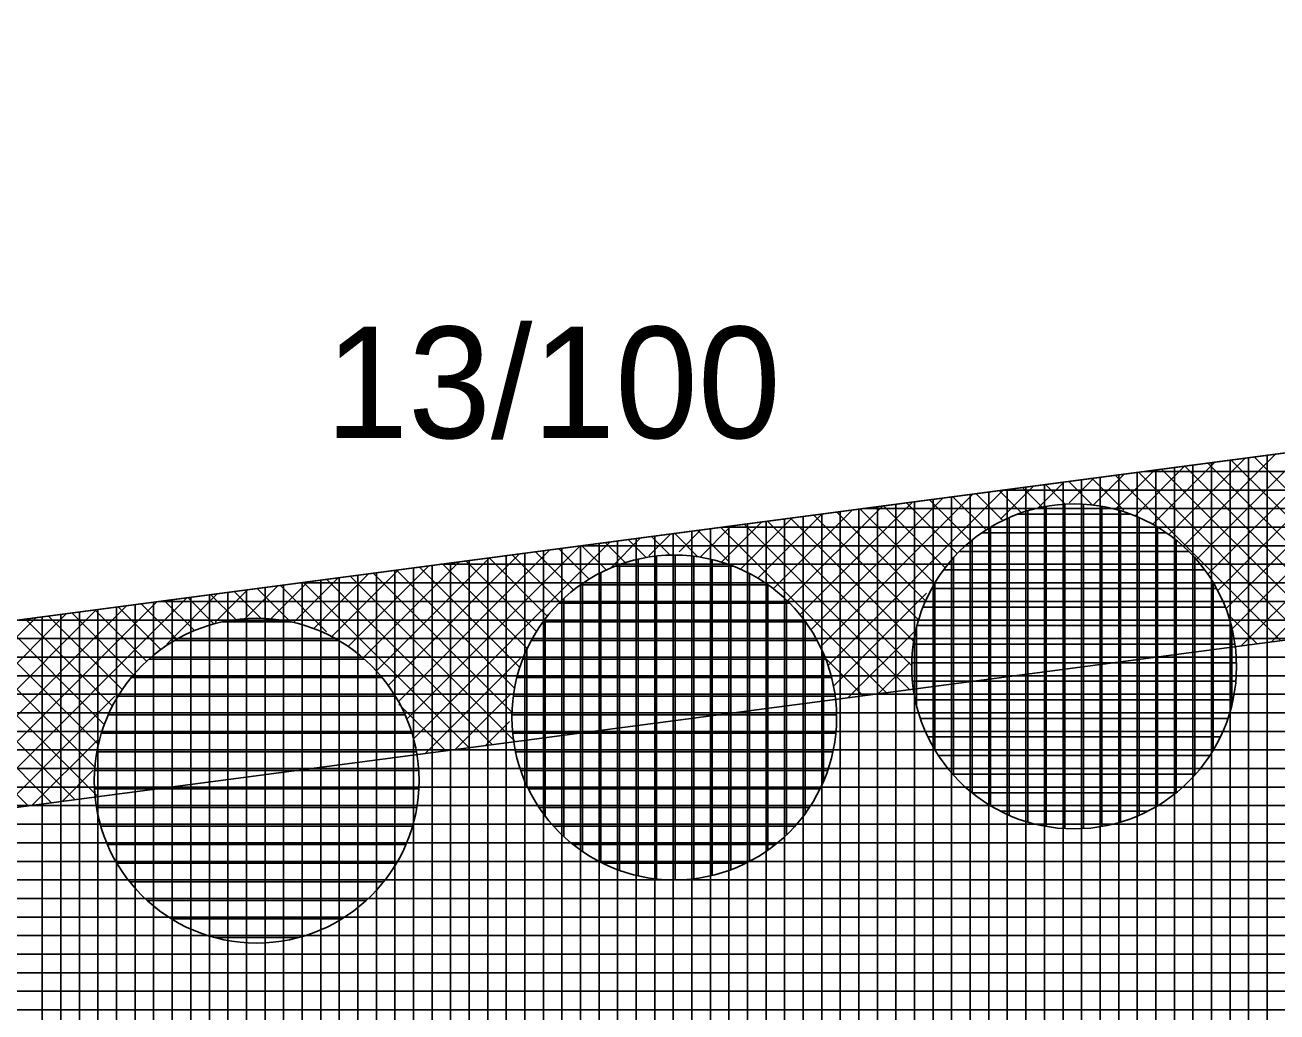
# Model space of a CAD drawing. Extents: x -565346 to -564154, y -1097386 to -1095620.
# Drawn here: x -565101.31 to -565087.81, y -1095846.76 to -1095836.13 of the extents above; entities that cross this region are included whole.
import ezdxf

# ---------------------------------------------------------------- set-up
doc = ezdxf.new("R2010")
doc.units = 0
for name, color, linetype in [('Vrstva 13', 7, 'Continuous'), ('Vrstva 40', 7, 'Continuous'), ('Vrstva 41', 7, 'Continuous'), ('Vrstva 42', 7, 'Continuous'), ('Vrstva 43', 7, 'Continuous'), ('Vrstva 44', 7, 'Continuous')]:
    doc.layers.add(name, color=color, linetype=linetype)

msp = doc.modelspace()

# ---------------------------------------------------------------- linework, layer by layer
at = {"layer": 'Vrstva 13'}
msp.add_line((-565130.42, -1095846.37), (-565052.77, -1095836.13), dxfattribs=at)
at = {"layer": 'Vrstva 41'}
for p, q in [((-565086.854, -1095840.625), (-565088.452, -1095842.223)), ((-565086.528, -1095840.582), (-565088.364, -1095842.418)), ((-565086.202, -1095840.539), (-565088.298, -1095842.634)), ((-565088.157, -1095840.797), (-565088.979, -1095841.619)), ((-565087.831, -1095840.754), (-565088.823, -1095841.745)), ((-565087.506, -1095840.711), (-565088.683, -1095841.888)), ((-565087.18, -1095840.668), (-565088.559, -1095842.047)), ((-565087.132, -1095841.71), (-565088.058, -1095840.784)), ((-565089.135, -1095840.926), (-565089.556, -1095841.347)), ((-565088.809, -1095840.883), (-565089.344, -1095841.418)), ((-565088.483, -1095840.84), (-565089.152, -1095841.509)), ((-565087.277, -1095842.697), (-565089.058, -1095840.915)), ((-565087.307, -1095842.383), (-565088.808, -1095840.882)), ((-565087.275, -1095842.132), (-565088.558, -1095840.849)), ((-565087.215, -1095841.91), (-565088.308, -1095840.817)), ((-565090.112, -1095841.054), (-565090.389, -1095841.331)), ((-565089.803, -1095841.301), (-565090.057, -1095841.047)), ((-565089.786, -1095841.011), (-565090.052, -1095841.278)), ((-565089.466, -1095841.356), (-565089.807, -1095841.014)), ((-565089.46, -1095840.969), (-565089.794, -1095841.302)), ((-565087.776, -1095842.762), (-565089.558, -1095840.981)), ((-565087.527, -1095842.729), (-565089.308, -1095840.948)), ((-565091.09, -1095841.183), (-565092.734, -1095842.828)), ((-565090.764, -1095841.14), (-565092.652, -1095843.029)), ((-565090.768, -1095841.468), (-565091.057, -1095841.179)), ((-565090.568, -1095841.385), (-565090.807, -1095841.146)), ((-565090.438, -1095841.097), (-565090.795, -1095841.455)), ((-565090.346, -1095841.324), (-565090.557, -1095841.113)), ((-565090.095, -1095841.293), (-565090.307, -1095841.08)), ((-565092.067, -1095841.312), (-565093.09, -1095842.335)), ((-565091.741, -1095841.269), (-565092.955, -1095842.483)), ((-565091.415, -1095841.226), (-565092.836, -1095842.647)), ((-565091.39, -1095841.977), (-565092.056, -1095841.311)), ((-565091.259, -1095841.825), (-565091.807, -1095841.278)), ((-565091.112, -1095841.689), (-565091.557, -1095841.245)), ((-565090.949, -1095841.57), (-565091.307, -1095841.212)), ((-565093.044, -1095841.441), (-565093.596, -1095841.992)), ((-565092.719, -1095841.398), (-565093.41, -1095842.089)), ((-565091.75, -1095843.032), (-565093.306, -1095841.476)), ((-565092.393, -1095841.355), (-565093.242, -1095842.204)), ((-565091.729, -1095842.77), (-565093.056, -1095841.443)), ((-565091.677, -1095842.539), (-565092.806, -1095841.41)), ((-565091.601, -1095842.332), (-565092.556, -1095841.377)), ((-565091.504, -1095842.146), (-565092.306, -1095841.344)), ((-565094.054, -1095841.859), (-565094.305, -1095841.607)), ((-565094.022, -1095841.57), (-565094.256, -1095841.804)), ((-565093.725, -1095841.905), (-565094.056, -1095841.574)), ((-565093.696, -1095841.527), (-565094.031, -1095841.862)), ((-565092.025, -1095843.322), (-565093.806, -1095841.542)), ((-565093.37, -1095841.484), (-565093.802, -1095841.915)), ((-565091.775, -1095843.289), (-565093.556, -1095841.509)), ((-565095.325, -1095841.742), (-565097.19, -1095843.607)), ((-565094.999, -1095841.699), (-565097.119, -1095843.819)), ((-565095.043, -1095842.001), (-565095.305, -1095841.739)), ((-565094.839, -1095841.922), (-565095.055, -1095841.706)), ((-565094.673, -1095841.656), (-565094.994, -1095841.976)), ((-565094.612, -1095841.866), (-565094.805, -1095841.673)), ((-565094.348, -1095841.613), (-565094.582, -1095841.848)), ((-565094.355, -1095841.841), (-565094.555, -1095841.64)), ((-565096.302, -1095841.871), (-565097.52, -1095843.088)), ((-565095.977, -1095841.828), (-565097.393, -1095843.244)), ((-565095.651, -1095841.785), (-565097.282, -1095843.416)), ((-565095.678, -1095842.498), (-565096.305, -1095841.871)), ((-565095.544, -1095842.349), (-565096.055, -1095841.838)), ((-565095.394, -1095842.216), (-565095.805, -1095841.805)), ((-565095.227, -1095842.1), (-565095.555, -1095841.772)), ((-565087.19, -1095841.81), (-565088.199, -1095842.818)), ((-565097.28, -1095842), (-565097.999, -1095842.719)), ((-565096.954, -1095841.957), (-565097.823, -1095842.825)), ((-565096.628, -1095841.914), (-565097.663, -1095842.948)), ((-565096.032, -1095843.275), (-565097.304, -1095842.003)), ((-565095.974, -1095843.05), (-565097.054, -1095841.97)), ((-565095.894, -1095842.847), (-565096.804, -1095841.937)), ((-565095.795, -1095842.664), (-565096.554, -1095841.904)), ((-565098.257, -1095842.129), (-565098.656, -1095842.527)), ((-565097.931, -1095842.086), (-565098.412, -1095842.566)), ((-565096.523, -1095843.915), (-565098.304, -1095842.135)), ((-565097.606, -1095842.043), (-565098.195, -1095842.632)), ((-565096.273, -1095843.882), (-565098.054, -1095842.102)), ((-565096.023, -1095843.849), (-565097.804, -1095842.069)), ((-565096.059, -1095843.531), (-565097.554, -1095842.036)), ((-565099.235, -1095842.257), (-565099.779, -1095842.801)), ((-565099.035, -1095842.535), (-565099.303, -1095842.267)), ((-565098.909, -1095842.215), (-565099.257, -1095842.563)), ((-565098.766, -1095842.521), (-565099.053, -1095842.234)), ((-565098.583, -1095842.172), (-565098.931, -1095842.519)), ((-565098.446, -1095842.558), (-565098.803, -1095842.201)), ((-565098.056, -1095842.666), (-565098.554, -1095842.168)), ((-565091.59, -1095842.25), (-565092.593, -1095843.252)), ((-565087.309, -1095842.211), (-565087.873, -1095842.775)), ((-565100.212, -1095842.386), (-565101.988, -1095844.162)), ((-565099.886, -1095842.343), (-565101.903, -1095844.36)), ((-565099.561, -1095842.3), (-565101.882, -1095844.622)), ((-565099.843, -1095842.858), (-565100.303, -1095842.398)), ((-565099.672, -1095842.747), (-565100.053, -1095842.365)), ((-565099.481, -1095842.654), (-565099.803, -1095842.332)), ((-565099.271, -1095842.582), (-565099.553, -1095842.299)), ((-565101.19, -1095842.515), (-565102.35, -1095843.676)), ((-565100.864, -1095842.472), (-565102.213, -1095843.821)), ((-565100.538, -1095842.429), (-565102.092, -1095843.983)), ((-565100.365, -1095843.467), (-565101.302, -1095842.53)), ((-565100.26, -1095843.29), (-565101.052, -1095842.497)), ((-565100.137, -1095843.129), (-565100.803, -1095842.464)), ((-565099.998, -1095842.985), (-565100.553, -1095842.431)), ((-565088.026, -1095842.795), (-565088.341, -1095842.481)), ((-565100.522, -1095844.442), (-565102.302, -1095842.662)), ((-565100.554, -1095844.127), (-565102.052, -1095842.629)), ((-565100.516, -1095843.882), (-565101.802, -1095842.596)), ((-565100.452, -1095843.664), (-565101.552, -1095842.563)), ((-565091.729, -1095842.671), (-565092.434, -1095843.376)), ((-565101.271, -1095844.541), (-565103.052, -1095842.761)), ((-565101.021, -1095844.508), (-565102.802, -1095842.728)), ((-565100.771, -1095844.475), (-565102.552, -1095842.695)), ((-565095.964, -1095842.946), (-565096.995, -1095843.977)), ((-565092.275, -1095843.355), (-565092.665, -1095842.965)), ((-565091.772, -1095842.998), (-565092.108, -1095843.333)), ((-565100.339, -1095843.361), (-565101.556, -1095844.579)), ((-565096.077, -1095843.343), (-565096.669, -1095843.934)), ((-565096.773, -1095843.948), (-565097.276, -1095843.446)), ((-565096.086, -1095843.634), (-565096.343, -1095843.892)), ((-565100.527, -1095843.833), (-565101.23, -1095844.536)), ((-565100.571, -1095844.159), (-565100.904, -1095844.493))]:
    msp.add_line(p, q, dxfattribs=at)
at = {"layer": 'Vrstva 42'}
msp.add_lwpolyline([(-565167.333, -1095848.902), (-565167.196, -1095850.897), (-565130.283, -1095848.365), (-565067.38, -1095840.074), (-565067.641, -1095838.091), (-565130.42, -1095846.37)], close=True, dxfattribs=at)
at = {"layer": 'Vrstva 43'}
for p, q in [((-565088.12, -1095840.792), (-565088.12, -1095855.216)), ((-565087.92, -1095840.765), (-565087.92, -1095855.194)), ((-565089.12, -1095840.924), (-565089.12, -1095855.328)), ((-565088.92, -1095840.897), (-565088.92, -1095855.306)), ((-565088.72, -1095840.871), (-565088.72, -1095855.283)), ((-565088.52, -1095840.844), (-565088.52, -1095855.261)), ((-565088.32, -1095840.818), (-565088.32, -1095855.239)), ((-565090.12, -1095841.055), (-565090.12, -1095855.44)), ((-565089.92, -1095841.029), (-565089.92, -1095855.418)), ((-565089.72, -1095841.003), (-565089.72, -1095855.395)), ((-565089.52, -1095840.976), (-565089.52, -1095855.373)), ((-565089.32, -1095840.95), (-565089.32, -1095855.35)), ((-565052.792, -1095840.94), (-565089.244, -1095840.94)), ((-565091.12, -1095841.187), (-565091.12, -1095855.552)), ((-565090.92, -1095841.161), (-565090.92, -1095855.529)), ((-565052.793, -1095841.14), (-565090.761, -1095841.14)), ((-565090.72, -1095841.135), (-565090.72, -1095855.507)), ((-565090.52, -1095841.108), (-565090.52, -1095855.485)), ((-565090.32, -1095841.082), (-565090.32, -1095855.462)), ((-565052.794, -1095841.34), (-565092.277, -1095841.34)), ((-565092.12, -1095841.319), (-565092.12, -1095855.664)), ((-565091.92, -1095841.293), (-565091.92, -1095855.641)), ((-565091.72, -1095841.266), (-565091.72, -1095855.619)), ((-565091.52, -1095841.24), (-565091.52, -1095855.596)), ((-565091.32, -1095841.214), (-565091.32, -1095855.574)), ((-565093.12, -1095841.451), (-565093.12, -1095855.775)), ((-565092.92, -1095841.425), (-565092.92, -1095855.753)), ((-565092.72, -1095841.398), (-565092.72, -1095855.731)), ((-565092.52, -1095841.372), (-565092.52, -1095855.708)), ((-565092.32, -1095841.346), (-565092.32, -1095855.686)), ((-565094.32, -1095841.609), (-565094.32, -1095855.91)), ((-565094.12, -1095841.583), (-565094.12, -1095855.887)), ((-565093.92, -1095841.557), (-565093.92, -1095855.865)), ((-565052.795, -1095841.54), (-565093.794, -1095841.54)), ((-565093.72, -1095841.53), (-565093.72, -1095855.843)), ((-565093.52, -1095841.504), (-565093.52, -1095855.82)), ((-565093.32, -1095841.477), (-565093.32, -1095855.798)), ((-565095.32, -1095841.741), (-565095.32, -1095856.022)), ((-565052.796, -1095841.74), (-565095.311, -1095841.74)), ((-565095.12, -1095841.715), (-565095.12, -1095855.999)), ((-565094.92, -1095841.688), (-565094.92, -1095855.977)), ((-565094.72, -1095841.662), (-565094.72, -1095855.954)), ((-565094.52, -1095841.636), (-565094.52, -1095855.932)), ((-565096.32, -1095841.873), (-565096.32, -1095856.133)), ((-565096.12, -1095841.847), (-565096.12, -1095856.111)), ((-565095.92, -1095841.82), (-565095.92, -1095856.089)), ((-565095.72, -1095841.794), (-565095.72, -1095856.066)), ((-565095.52, -1095841.768), (-565095.52, -1095856.044)), ((-565097.32, -1095842.005), (-565097.32, -1095856.245)), ((-565097.12, -1095841.979), (-565097.12, -1095856.223)), ((-565096.92, -1095841.952), (-565096.92, -1095856.201)), ((-565052.797, -1095841.94), (-565096.827, -1095841.94)), ((-565096.72, -1095841.926), (-565096.72, -1095856.178)), ((-565096.52, -1095841.899), (-565096.52, -1095856.156)), ((-565052.798, -1095842.14), (-565098.344, -1095842.14)), ((-565098.32, -1095842.137), (-565098.32, -1095856.357)), ((-565098.12, -1095842.11), (-565098.12, -1095856.335)), ((-565097.92, -1095842.084), (-565097.92, -1095856.312)), ((-565097.72, -1095842.058), (-565097.72, -1095856.29)), ((-565097.52, -1095842.031), (-565097.52, -1095856.268)), ((-565099.32, -1095842.269), (-565099.32, -1095856.469)), ((-565099.12, -1095842.242), (-565099.12, -1095856.447)), ((-565098.92, -1095842.216), (-565098.92, -1095856.424)), ((-565098.72, -1095842.19), (-565098.72, -1095856.402)), ((-565098.52, -1095842.163), (-565098.52, -1095856.379)), ((-565100.32, -1095842.401), (-565100.32, -1095856.581)), ((-565100.12, -1095842.374), (-565100.12, -1095856.558)), ((-565099.92, -1095842.348), (-565099.92, -1095856.536)), ((-565052.799, -1095842.34), (-565099.86, -1095842.34)), ((-565099.72, -1095842.321), (-565099.72, -1095856.514)), ((-565099.52, -1095842.295), (-565099.52, -1095856.491)), ((-565052.8, -1095842.54), (-565101.377, -1095842.54)), ((-565101.12, -1095842.506), (-565101.12, -1095856.67)), ((-565100.92, -1095842.48), (-565100.92, -1095856.648)), ((-565100.72, -1095842.453), (-565100.72, -1095856.626)), ((-565100.52, -1095842.427), (-565100.52, -1095856.603)), ((-565052.801, -1095842.74), (-565102.894, -1095842.74)), ((-565052.801, -1095842.94), (-565104.41, -1095842.94)), ((-565052.802, -1095843.14), (-565105.927, -1095843.14)), ((-565052.803, -1095843.34), (-565107.443, -1095843.34)), ((-565052.804, -1095843.54), (-565108.96, -1095843.54)), ((-565052.805, -1095843.74), (-565110.477, -1095843.74)), ((-565052.806, -1095843.94), (-565111.993, -1095843.94)), ((-565052.807, -1095844.14), (-565113.51, -1095844.14)), ((-565052.808, -1095844.34), (-565115.027, -1095844.34)), ((-565052.809, -1095844.54), (-565116.543, -1095844.54)), ((-565052.81, -1095844.74), (-565118.06, -1095844.74)), ((-565052.811, -1095844.94), (-565119.576, -1095844.94)), ((-565052.812, -1095845.14), (-565121.093, -1095845.14)), ((-565052.813, -1095845.34), (-565122.61, -1095845.34)), ((-565052.814, -1095845.54), (-565124.126, -1095845.54)), ((-565052.814, -1095845.74), (-565125.643, -1095845.74)), ((-565052.815, -1095845.94), (-565127.159, -1095845.94)), ((-565052.816, -1095846.14), (-565128.676, -1095846.14)), ((-565052.817, -1095846.34), (-565130.193, -1095846.34)), ((-565052.818, -1095846.54), (-565132.899, -1095846.54)), ((-565052.819, -1095846.74), (-565135.814, -1095846.74))]:
    msp.add_line(p, q, dxfattribs=at)
msp.add_lwpolyline([(-565311.82, -1095858.04), (-565322.62, -1095856.13), (-565322.28, -1095873.28), (-565318.28, -1095873.19), (-565230.93, -1095871.19), (-565052.84, -1095851.27), (-565052.77, -1095836.13), (-565130.42, -1095846.37), (-565188.3, -1095850.34), (-565231.27, -1095856.19)], close=True, dxfattribs=at)
at = {"layer": 'Vrstva 44'}
for p, q in [((-565090.3, -1095841.316), (-565090.3, -1095844.762)), ((-565090.1, -1095841.294), (-565090.1, -1095844.785)), ((-565089.9, -1095841.295), (-565089.9, -1095844.786)), ((-565089.7, -1095841.318), (-565089.7, -1095844.763)), ((-565090.7, -1095841.438), (-565090.7, -1095844.642)), ((-565090.608, -1095841.4), (-565089.395, -1095841.4)), ((-565090.5, -1095841.364), (-565090.5, -1095844.717)), ((-565089.5, -1095841.364), (-565089.5, -1095844.715)), ((-565089.3, -1095841.437), (-565089.3, -1095844.642)), ((-565090.991, -1095841.6), (-565089.007, -1095841.6)), ((-565090.9, -1095841.541), (-565090.9, -1095844.539)), ((-565089.1, -1095841.541), (-565089.1, -1095844.54)), ((-565091.1, -1095841.681), (-565091.1, -1095844.4)), ((-565088.9, -1095841.679), (-565088.9, -1095844.399)), ((-565094.5, -1095841.852), (-565094.5, -1095845.329)), ((-565094.3, -1095841.841), (-565094.3, -1095845.338)), ((-565094.1, -1095841.853), (-565094.1, -1095845.325)), ((-565091.3, -1095841.869), (-565091.3, -1095844.209)), ((-565091.232, -1095841.8), (-565088.766, -1095841.8)), ((-565088.7, -1095841.871), (-565088.7, -1095844.211)), ((-565094.946, -1095841.96), (-565093.678, -1095841.96)), ((-565094.9, -1095841.944), (-565094.9, -1095845.236)), ((-565094.7, -1095841.886), (-565094.7, -1095845.296)), ((-565093.9, -1095841.891), (-565093.9, -1095845.29)), ((-565093.7, -1095841.952), (-565093.7, -1095845.23)), ((-565091.407, -1095842), (-565088.595, -1095842)), ((-565095.3, -1095842.149), (-565095.3, -1095845.031)), ((-565095.1, -1095842.029), (-565095.1, -1095845.151)), ((-565093.5, -1095842.04), (-565093.5, -1095845.139)), ((-565091.5, -1095842.14), (-565091.5, -1095843.939)), ((-565088.5, -1095842.142), (-565088.5, -1095843.94)), ((-565095.315, -1095842.16), (-565093.304, -1095842.16)), ((-565093.3, -1095842.163), (-565093.3, -1095845.017)), ((-565091.533, -1095842.2), (-565088.465, -1095842.2)), ((-565095.552, -1095842.36), (-565093.066, -1095842.36)), ((-565095.5, -1095842.307), (-565095.5, -1095844.872)), ((-565093.1, -1095842.327), (-565093.1, -1095844.852)), ((-565091.627, -1095842.4), (-565088.373, -1095842.4)), ((-565099.12, -1095842.548), (-565099.12, -1095845.99)), ((-565098.92, -1095842.525), (-565098.92, -1095846.015)), ((-565098.72, -1095842.524), (-565098.72, -1095846.017)), ((-565098.52, -1095842.546), (-565098.52, -1095845.996)), ((-565095.7, -1095842.529), (-565095.7, -1095844.65)), ((-565099.52, -1095842.673), (-565099.52, -1095845.867)), ((-565099.32, -1095842.597), (-565099.32, -1095845.943)), ((-565099.174, -1095842.56), (-565098.441, -1095842.56)), ((-565098.32, -1095842.591), (-565098.32, -1095845.948)), ((-565098.12, -1095842.663), (-565098.12, -1095845.876)), ((-565095.725, -1095842.56), (-565092.897, -1095842.56)), ((-565092.9, -1095842.556), (-565092.9, -1095844.625)), ((-565091.7, -1095842.627), (-565091.7, -1095843.453)), ((-565091.693, -1095842.6), (-565088.308, -1095842.6)), ((-565088.3, -1095842.63), (-565088.3, -1095843.449)), ((-565099.72, -1095842.776), (-565099.72, -1095845.763)), ((-565099.691, -1095842.76), (-565097.929, -1095842.76)), ((-565097.92, -1095842.766), (-565097.92, -1095845.776)), ((-565095.848, -1095842.76), (-565092.77, -1095842.76)), ((-565091.733, -1095842.8), (-565088.268, -1095842.8)), ((-565099.92, -1095842.919), (-565099.92, -1095845.621)), ((-565097.72, -1095842.902), (-565097.72, -1095845.637)), ((-565095.9, -1095842.86), (-565095.9, -1095844.32)), ((-565092.7, -1095842.906), (-565092.7, -1095844.271)), ((-565099.968, -1095842.96), (-565097.653, -1095842.96)), ((-565097.52, -1095843.09), (-565097.52, -1095845.452)), ((-565095.941, -1095842.96), (-565092.679, -1095842.96)), ((-565091.748, -1095843), (-565088.251, -1095843)), ((-565100.16, -1095843.16), (-565097.458, -1095843.16)), ((-565100.12, -1095843.11), (-565100.12, -1095845.429)), ((-565096.006, -1095843.16), (-565092.615, -1095843.16)), ((-565091.741, -1095843.2), (-565088.259, -1095843.2)), ((-565100.304, -1095843.36), (-565097.318, -1095843.36)), ((-565097.32, -1095843.356), (-565097.32, -1095845.187)), ((-565096.044, -1095843.36), (-565092.576, -1095843.36)), ((-565100.32, -1095843.386), (-565100.32, -1095845.153)), ((-565091.711, -1095843.4), (-565088.289, -1095843.4)), ((-565100.408, -1095843.56), (-565097.211, -1095843.56)), ((-565096.058, -1095843.56), (-565092.561, -1095843.56)), ((-565091.658, -1095843.6), (-565088.344, -1095843.6)), ((-565100.482, -1095843.76), (-565097.137, -1095843.76)), ((-565096.05, -1095843.76), (-565092.57, -1095843.76)), ((-565097.12, -1095843.823), (-565097.12, -1095844.724)), ((-565091.575, -1095843.8), (-565088.424, -1095843.8)), ((-565100.531, -1095843.96), (-565097.09, -1095843.96)), ((-565100.52, -1095843.907), (-565100.52, -1095844.635)), ((-565096.019, -1095843.96), (-565092.602, -1095843.96)), ((-565091.461, -1095844), (-565088.539, -1095844)), ((-565100.556, -1095844.16), (-565097.065, -1095844.16)), ((-565095.964, -1095844.16), (-565092.657, -1095844.16)), ((-565091.309, -1095844.2), (-565088.691, -1095844.2)), ((-565100.557, -1095844.36), (-565097.064, -1095844.36)), ((-565095.879, -1095844.36), (-565092.739, -1095844.36)), ((-565091.1, -1095844.4), (-565088.902, -1095844.4)), ((-565100.534, -1095844.56), (-565097.084, -1095844.56)), ((-565095.765, -1095844.56), (-565092.856, -1095844.56)), ((-565090.792, -1095844.6), (-565089.21, -1095844.6)), ((-565100.488, -1095844.76), (-565097.132, -1095844.76)), ((-565095.609, -1095844.76), (-565093.009, -1095844.76)), ((-565100.417, -1095844.96), (-565097.204, -1095844.96)), ((-565095.399, -1095844.96), (-565093.224, -1095844.96)), ((-565100.316, -1095845.16), (-565097.304, -1095845.16)), ((-565095.08, -1095845.16), (-565093.538, -1095845.16)), ((-565100.177, -1095845.36), (-565097.443, -1095845.36)), ((-565099.99, -1095845.56), (-565097.628, -1095845.56)), ((-565099.725, -1095845.76), (-565097.893, -1095845.76)), ((-565099.261, -1095845.96), (-565098.357, -1095845.96))]:
    msp.add_line(p, q, dxfattribs=at)
for centre in [(-565090, -1095843.04), (-565094.31, -1095843.59), (-565098.81, -1095844.27)]:
    msp.add_circle(centre, 1.75, dxfattribs=at)

# ---------------------------------------------------------------- texts
at = {"layer": 'Vrstva 40'}
msp.add_text('13/100', height=1.2, dxfattribs=at).set_placement((-565098.07, -1095840.58))

doc.saveas('drawing.dxf')
